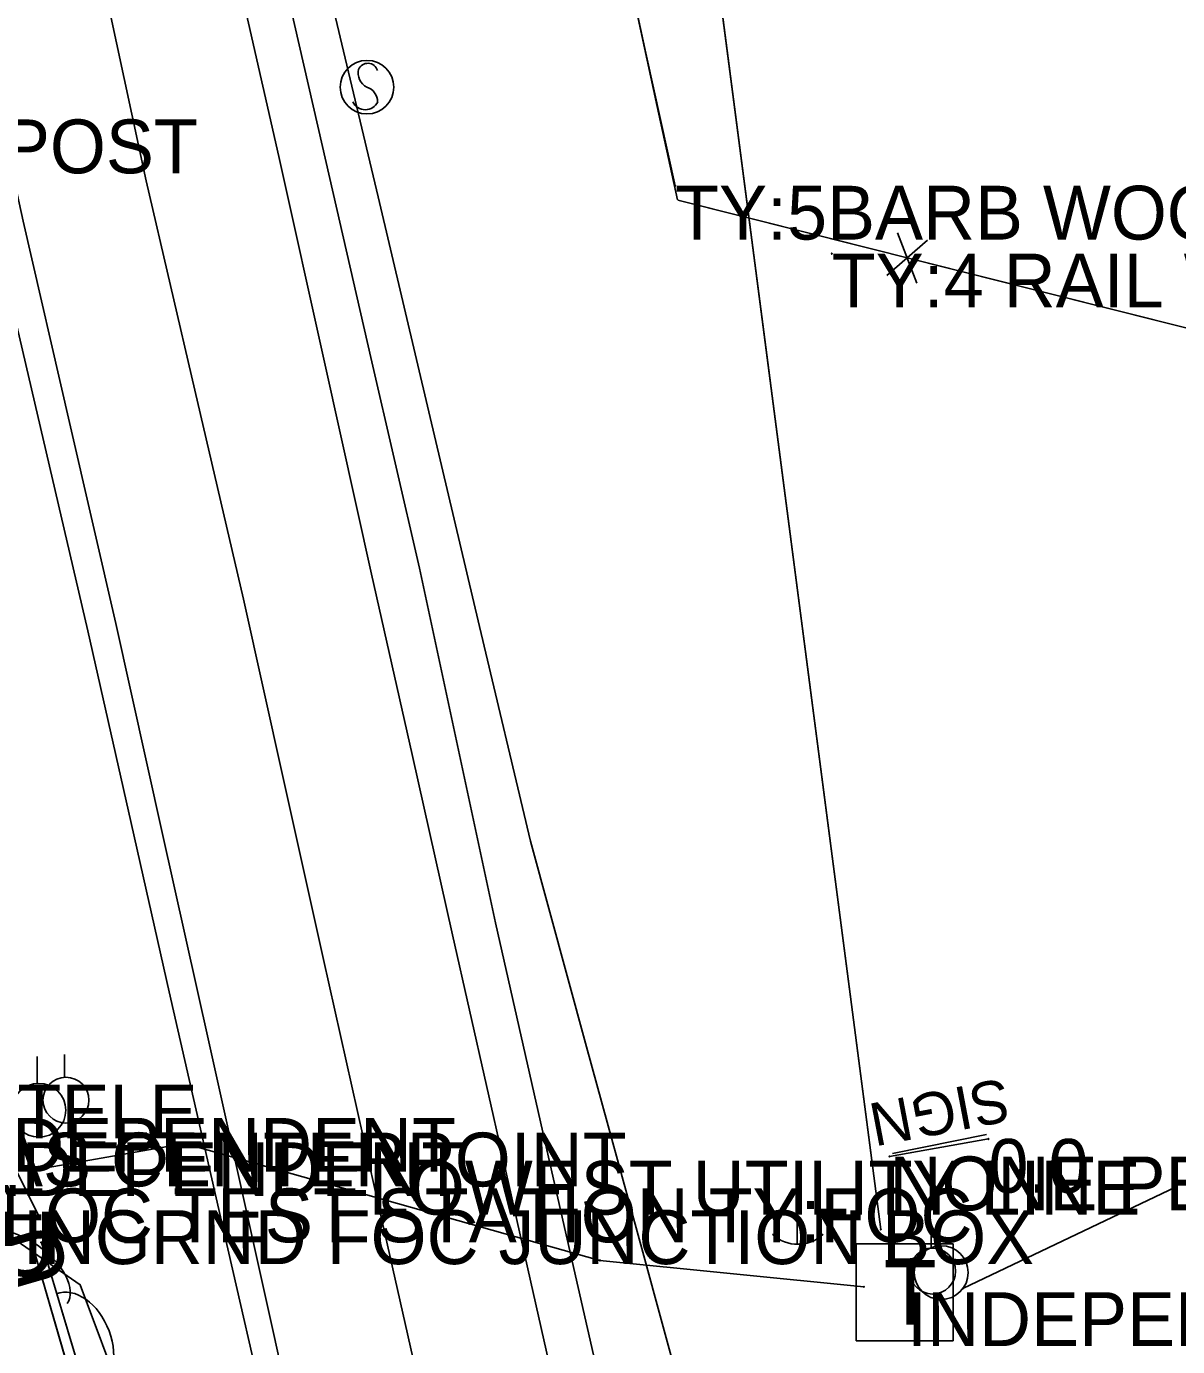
# Model space of a CAD drawing. Extents: x 954793 to 988390, y 1867850 to 1924428.
# Drawn here: x 958122.2 to 958229.2, y 1918320.4 to 1918443.1 of the extents above; entities that cross this region are included whole.
import ezdxf

# ---------------------------------------------------------------- set-up
doc = ezdxf.new("R2010")
doc.units = 0
for name, color, linetype in [('Default', 7, 'Continuous'), ('S_DITCHLINE', 7, 'Continuous'), ('S_EDGE_PAVEMENT', 7, 'Continuous'), ('S_ELECTRIC_UTILITIES_ANNOT', 7, 'Continuous'), ('S_FENCE', 7, 'Continuous'), ('S_FENCE_ANNOT', 7, 'Continuous'), ('S_FIBER_OPTIC_CABLE', 7, 'Continuous'), ('S_GRD_PT_SYM', 7, 'Continuous'), ('S_MISC_STRUCTURES_ANNOT', 7, 'Continuous'), ('S_MSC_PT_SYM', 7, 'Continuous'), ('S_PAVEMENT_CROWN', 7, 'Continuous'), ('S_SHOULDER', 7, 'Continuous'), ('S_SIGN', 7, 'Continuous'), ('S_SIGN_ANNOT', 7, 'Continuous'), ('S_SURVEY_TEXT_ANNOT', 7, 'Continuous'), ('S_TELEPHONE_UTILITIES', 7, 'Continuous'), ('S_TELEPHONE_UTILITIES_ANNOT', 7, 'Continuous'), ('S_TREE', 7, 'Continuous'), ('S_UNDERGROUND_CABLE', 7, 'Continuous'), ('S_UNDERGROUND_CABLE_ANNOT', 7, 'Continuous'), ('S_UTILITY_POLE', 7, 'Continuous'), ('S_UTILITY_POLE_ANNOT', 7, 'Continuous'), ('S_UTL_PT_SYM', 7, 'Continuous')]:
    doc.layers.add(name, color=color, linetype=linetype)

msp = doc.modelspace()

# ---------------------------------------------------------------- linework, layer by layer
at = {"layer": 'S_DITCHLINE'}
msp.add_lwpolyline([(958189.9, 1918290.96), (958184.68, 1918310.06), (958179.47, 1918329.16), (958174.25, 1918348.26), (958169.03, 1918367.35), (958164.31, 1918387.31), (958159.59, 1918407.27), (958154.87, 1918427.23), (958150.15, 1918447.18)], dxfattribs=at)
at = {"layer": 'S_EDGE_PAVEMENT'}
for points in [[(958228.52, 1918049.5), (958226.2, 1918062.19), (958222.16, 1918084.25), (958218.22, 1918103.62), (958214.29, 1918122.99), (958209.92, 1918143.03), (958205.55, 1918163.08), (958201.5, 1918181.6), (958197.45, 1918200.13), (958192.76, 1918220.52), (958188.06, 1918240.9), (958183.53, 1918261.15), (958179, 1918281.4), (958175.12, 1918299.02), (958171.25, 1918316.63), (958166.52, 1918337.65), (958161.79, 1918358.67), (958158.03, 1918375.43), (958154.27, 1918392.19), (958149.96, 1918411.59), (958145.65, 1918430.98), (958141.35, 1918449.96)], [(958204.12, 1918045.78), (958201.75, 1918059.57), (958198.23, 1918080.07), (958194.58, 1918098.44), (958190.94, 1918116.82), (958186.42, 1918137.59), (958181.91, 1918158.36), (958177.62, 1918177.18), (958173.32, 1918196), (958169.18, 1918214.81), (958165.03, 1918233.61), (958160.22, 1918254.81), (958155.41, 1918276.02), (958151.4, 1918293.81), (958147.38, 1918311.6), (958143.25, 1918330.17), (958139.13, 1918348.73), (958134.81, 1918368.16), (958130.5, 1918387.59), (958126.2, 1918406.28), (958121.89, 1918424.97), (958117.66, 1918444.29)]]:
    msp.add_lwpolyline(points, dxfattribs=at)
at = {"layer": 'S_FENCE'}
for p, q in [((958202.15, 1918419.93), (958205.93, 1918423.21)), ((958203.15, 1918423.91), (958204.94, 1918419.23))]:
    msp.add_line(p, q, dxfattribs=at)
for points in [[(958182.47, 1918428.27), (958168.98, 1918489.39), (958149.71, 1918571.03), (958130.27, 1918653.88), (958115.07, 1918722.41), (958097.92, 1918790.7), (958082.23, 1918864.68), (958077.32, 1918888.27), (958072.99, 1918953.38), (958070.84, 1918989.72)], [(958182.47, 1918428.27), (958168.98, 1918489.39), (958149.71, 1918571.03), (958130.27, 1918653.88), (958115.07, 1918722.41), (958097.92, 1918790.7), (958082.23, 1918864.68), (958077.32, 1918888.27), (958072.99, 1918953.38), (958070.84, 1918989.72)], [(958171.54, 1918478.64), (958182.7, 1918426.95)], [(958176.6, 1918455.18), (958180.82, 1918435.64)], [(958180.82, 1918435.64), (958182.7, 1918426.95)], [(958182.71, 1918426.93), (958202.1, 1918422.06)], [(958182.71, 1918426.93), (958351.78, 1918384.44)], [(958205.98, 1918421.08), (958225.38, 1918416.21)], [(958225.38, 1918416.21), (958244.78, 1918411.33)]]:
    msp.add_lwpolyline(points, dxfattribs=at)
at = {"layer": 'S_FIBER_OPTIC_CABLE'}
for p, q in [((958201.58, 1918331.29), (958183.07, 1918473.35)), ((958123.7, 1918336.96), (958136.87, 1918339.28)), ((958136.87, 1918339.28), (958175.48, 1918328.41)), ((958209.2, 1918325.79), (958229.04, 1918335.25)), ((958133.98, 1918295.35), (958123.58, 1918330.08)), ((958175.48, 1918328.41), (958200.01, 1918325.96))]:
    msp.add_line(p, q, dxfattribs=at)
for points in [[(958201.58, 1918331.29), (958183.07, 1918473.35), (958170.95, 1918531.05), (958158.28, 1918600.06), (958146.88, 1918654.12), (958129.44, 1918712.77), (958114.84, 1918782.98), (958129.87, 1918873.36), (958135.75, 1918917.87)], [(958201.58, 1918331.29), (958183.07, 1918473.35), (958170.95, 1918531.05), (958158.28, 1918600.06), (958146.88, 1918654.12), (958129.44, 1918712.77), (958114.84, 1918782.98), (958129.87, 1918873.36), (958135.75, 1918917.87)], [(958123.7, 1918336.96), (958136.87, 1918339.28), (958175.48, 1918328.41), (958200.01, 1918325.96)], [(958123.7, 1918336.96), (958136.87, 1918339.28), (958175.48, 1918328.41), (958200.01, 1918325.96)], [(958209.2, 1918325.79), (958229.04, 1918335.25)], [(958209.2, 1918325.79), (958229.04, 1918335.25)], [(958205.94, 1917480.71), (958203.38, 1917550.07), (958200.02, 1917583.21), (958198.38, 1917591.47), (958198.97, 1917651.75), (958198.79, 1917738.67), (958196.48, 1917839.48), (958194.83, 1917910.84), (958192.88, 1917954.88), (958193.76, 1917995.06), (958189.96, 1918026.92), (958177.77, 1918071.59), (958172.07, 1918106.29), (958160.99, 1918169.38), (958148.26, 1918236.39), (958133.98, 1918295.35), (958123.58, 1918330.08)], [(958205.94, 1917480.71), (958203.38, 1917550.07), (958200.02, 1917583.21), (958198.38, 1917591.47), (958198.97, 1917651.75), (958198.79, 1917738.67), (958196.48, 1917839.48), (958194.83, 1917910.84), (958192.88, 1917954.88), (958193.76, 1917995.06), (958189.96, 1918026.92), (958177.77, 1918071.59), (958172.07, 1918106.29), (958160.99, 1918169.38), (958148.26, 1918236.39), (958133.98, 1918295.35), (958123.58, 1918330.08)]]:
    msp.add_lwpolyline(points, dxfattribs=at)
at = {"layer": 'S_GRD_PT_SYM'}
msp.add_lwpolyline([(958154.01, 1918337.66), (958154.01, 1918337.71), (958154.01, 1918337.66), (958153.96, 1918337.66), (958154.01, 1918337.66), (958154.01, 1918337.61), (958154.01, 1918337.66), (958154.06, 1918337.66)], dxfattribs=at)
at = {"layer": 'S_MSC_PT_SYM'}
for points in [[(958182.47, 1918428.27), (958182.47, 1918428.32), (958182.47, 1918428.27), (958182.42, 1918428.27), (958182.47, 1918428.27), (958182.47, 1918428.22), (958182.47, 1918428.27), (958182.52, 1918428.27)], [(958197.03, 1918421.96), (958197.03, 1918422.01), (958197.03, 1918421.96), (958196.98, 1918421.96), (958197.03, 1918421.96), (958197.03, 1918421.91), (958197.03, 1918421.96), (958197.08, 1918421.96)], [(958211.59, 1918339.69), (958211.59, 1918339.74), (958211.59, 1918339.69), (958211.54, 1918339.69), (958211.59, 1918339.69), (958211.59, 1918339.64), (958211.59, 1918339.69), (958211.64, 1918339.69)], [(958202.4, 1918338.06), (958202.4, 1918338.11), (958202.4, 1918338.06), (958202.35, 1918338.06), (958202.4, 1918338.06), (958202.4, 1918338.01), (958202.4, 1918338.06), (958202.45, 1918338.06)]]:
    msp.add_lwpolyline(points, dxfattribs=at)
for points in [[(958182.47, 1918428.27), (958182.43, 1918428.26), (958182.47, 1918428.27), (958182.48, 1918428.22), (958182.47, 1918428.27), (958182.52, 1918428.28), (958182.47, 1918428.27), (958182.46, 1918428.32)], [(958182.47, 1918428.27), (958182.43, 1918428.26), (958182.47, 1918428.27), (958182.48, 1918428.22), (958182.47, 1918428.27), (958182.52, 1918428.28), (958182.47, 1918428.27), (958182.46, 1918428.32)], [(958197.03, 1918421.96), (958197.03, 1918422.01), (958197.03, 1918421.96), (958196.98, 1918421.96), (958197.03, 1918421.96), (958197.03, 1918421.91), (958197.03, 1918421.96), (958197.08, 1918421.96)], [(958197.03, 1918421.96), (958197.03, 1918422.01), (958197.03, 1918421.96), (958196.98, 1918421.96), (958197.03, 1918421.96), (958197.03, 1918421.91), (958197.03, 1918421.96), (958197.08, 1918421.96)], [(958211.59, 1918339.69), (958211.58, 1918339.74), (958211.59, 1918339.69), (958211.54, 1918339.68), (958211.59, 1918339.69), (958211.59, 1918339.64), (958211.59, 1918339.69), (958211.63, 1918339.7)], [(958211.59, 1918339.69), (958211.58, 1918339.74), (958211.59, 1918339.69), (958211.54, 1918339.68), (958211.59, 1918339.69), (958211.59, 1918339.64), (958211.59, 1918339.69), (958211.63, 1918339.7)], [(958202.4, 1918338.06), (958202.39, 1918338.11), (958202.4, 1918338.06), (958202.35, 1918338.05), (958202.4, 1918338.06), (958202.41, 1918338.01), (958202.4, 1918338.06), (958202.45, 1918338.07)], [(958202.4, 1918338.06), (958202.39, 1918338.11), (958202.4, 1918338.06), (958202.35, 1918338.05), (958202.4, 1918338.06), (958202.41, 1918338.01), (958202.4, 1918338.06), (958202.45, 1918338.07)]]:
    msp.add_lwpolyline(points, close=True, dxfattribs=at)
at = {"layer": 'S_PAVEMENT_CROWN'}
msp.add_lwpolyline([(958206.59, 1918101.46), (958202.72, 1918120.8), (958198.35, 1918140.92), (958193.97, 1918161.05), (958189.64, 1918179.98), (958185.31, 1918198.91), (958181.06, 1918217.31), (958176.81, 1918235.72), (958172.15, 1918257.51), (958167.5, 1918279.3), (958163.4, 1918296.66), (958159.3, 1918314.01), (958154.54, 1918335.18), (958149.79, 1918356.36), (958146.07, 1918373.1), (958142.35, 1918389.85), (958137.84, 1918409.29), (958133.33, 1918428.74), (958129.24, 1918447.79)], dxfattribs=at)
at = {"layer": 'S_SHOULDER'}
for points in [[(958183.44, 1918282.22), (958179.39, 1918299.91), (958175.34, 1918317.6), (958170.56, 1918338.69), (958165.79, 1918359.77), (958162.25, 1918376.25), (958158.72, 1918392.73), (958154.2, 1918412.32), (958149.69, 1918431.92), (958145.38, 1918450.86)], [(958191.82, 1918097.99), (958188.09, 1918116.32), (958186.33, 1918123.18), (958184.2, 1918126.47), (958181.08, 1918140.55), (958177.97, 1918154.63), (958178.65, 1918160.19), (958174.85, 1918177.81), (958171.05, 1918195.43), (958166.62, 1918214.31), (958162.19, 1918233.18), (958157.55, 1918254.31), (958152.9, 1918275.44), (958148.96, 1918293.48), (958145.03, 1918311.51), (958140.24, 1918332.44), (958135.46, 1918353.37), (958131.68, 1918370.14), (958127.9, 1918386.91), (958123.49, 1918405.81), (958119.07, 1918424.7), (958113.72, 1918448.09)]]:
    msp.add_lwpolyline(points, dxfattribs=at)
at = {"layer": 'S_SIGN'}
for p, q in [((958202.67, 1918338.35), (958211.4, 1918340.1)), ((958202.4, 1918338.06), (958211.59, 1918339.69))]:
    msp.add_line(p, q, dxfattribs=at)
msp.add_lwpolyline([(958202.4, 1918338.06), (958211.59, 1918339.69)], dxfattribs=at)
msp.add_lwpolyline([(958202.4, 1918338.06), (958211.59, 1918339.69)], dxfattribs=at)
msp.add_circle((958153.84, 1918437.43), 2.49, dxfattribs=at)
for centre, radius, start, end in [((958153.91, 1918438.7), 0.95, 16.5258, 156.8957), ((958154.52, 1918438.76), 1.5, 167.1196, 241.9813), ((958153.42, 1918436.09), 1.4, 358.6529, 73.7063), ((958153.68, 1918436.61), 1.28, 204.641, 335.359)]:
    msp.add_arc(centre, radius, start, end, dxfattribs=at)
at = {"layer": 'S_TELEPHONE_UTILITIES'}
msp.add_lwpolyline([(958199.3, 1918320.94), (958199.3, 1918329.94), (958208.3, 1918329.94), (958208.3, 1918320.94)], close=True, dxfattribs=at)
at = {"layer": 'S_TREE'}
msp.add_lwpolyline([(958131.74, 1918317.38), (958153.92, 1918195.21), (958152.08, 1918163.79), (958143.17, 1918144.86), (958114.76, 1918136.35), (958085.14, 1918136.27), (958060.6, 1918137.04), (958041.98, 1918138.4), (958033.63, 1918153.15), (958035.99, 1918179.4), (958046.37, 1918197.91), (958068.61, 1918203.79), (958091.04, 1918200.56), (958106.05, 1918203.73), (958114.37, 1918208.84), (958116.73, 1918212.28), (958116.24, 1918234.39), (958105.76, 1918261.2), (958094.46, 1918292.19), (958092.76, 1918311.95), (958099.98, 1918326.23), (958117.77, 1918332.63), (958127.18, 1918326.15), (958135.29, 1918304.46)], dxfattribs=at)
for centre, major_axis, ratio in [((958121.58, 1918327.43), (-4.4, 3.03), 0.540699), ((958126.69, 1918320.67), (-1.73, 4.64), 0.685311)]:
    msp.add_ellipse(centre, major_axis=major_axis, ratio=ratio, start_param=3.141593, end_param=6.283185, dxfattribs=at)
at = {"layer": 'S_UNDERGROUND_CABLE'}
for p, q in [((958119.84, 1918339.62), (958123.33, 1918332.53)), ((958116.32, 1918332.53), (958123.33, 1918332.53)), ((958132.94, 1918294.75), (958122.85, 1918329.5))]:
    msp.add_line(p, q, dxfattribs=at)
msp.add_lwpolyline([(958208.69, 1917589.83), (958199.48, 1917590.98), (958198.24, 1917651.72), (958198.34, 1917738.84), (958195.73, 1917838.96), (958194.03, 1917910.58), (958192.11, 1917954.33), (958193.15, 1917994.97), (958188.69, 1918026.8), (958177.05, 1918071.37), (958171.17, 1918105.05), (958160.27, 1918169.26), (958147.43, 1918235.94), (958132.94, 1918294.75), (958122.85, 1918329.5)], dxfattribs=at)
msp.add_lwpolyline([(958208.69, 1917589.83), (958199.48, 1917590.98), (958198.24, 1917651.72), (958198.34, 1917738.84), (958195.73, 1917838.96), (958194.03, 1917910.58), (958192.11, 1917954.33), (958193.15, 1917994.97), (958188.69, 1918026.8), (958177.05, 1918071.37), (958171.17, 1918105.05), (958160.27, 1918169.26), (958147.43, 1918235.94), (958132.94, 1918294.75), (958122.85, 1918329.5)], dxfattribs=at)
at = {"layer": 'S_UTILITY_POLE'}
for p, q in [((958123.2, 1918344.88), (958123.2, 1918347.36)), ((958125.74, 1918345.44), (958125.74, 1918347.55)), ((958193.82, 1918334.61), (958193.82, 1918329.89)), ((958206.27, 1918329.55), (958206.27, 1918331.66)), ((958207.06, 1918329.79), (958207.06, 1918332.27))]:
    msp.add_line(p, q, dxfattribs=at)
for centre, radius in [((958123.35, 1918342.36), 2.5), ((958125.86, 1918343.3), 2.13), ((958206.4, 1918327.41), 2.13), ((958207.2, 1918327.27), 2.5)]:
    msp.add_circle(centre, radius, dxfattribs=at)
msp.add_arc((958193.88, 1918333.31), 3.41, 226.3972, 313.6028, dxfattribs=at)
at = {"layer": 'S_UTL_PT_SYM'}
for points in [[(958136.87, 1918339.28), (958136.89, 1918339.33), (958136.87, 1918339.28), (958136.82, 1918339.3), (958136.87, 1918339.28), (958136.86, 1918339.24), (958136.87, 1918339.28), (958136.92, 1918339.27)], [(958136.87, 1918339.28), (958136.89, 1918339.33), (958136.87, 1918339.28), (958136.82, 1918339.3), (958136.87, 1918339.28), (958136.86, 1918339.24), (958136.87, 1918339.28), (958136.92, 1918339.27)], [(958154.01, 1918337.66), (958154.01, 1918337.71), (958154.01, 1918337.66), (958153.96, 1918337.66), (958154.01, 1918337.66), (958154.01, 1918337.61), (958154.01, 1918337.66), (958154.06, 1918337.66)], [(958154.01, 1918337.66), (958154.01, 1918337.71), (958154.01, 1918337.66), (958153.96, 1918337.66), (958154.01, 1918337.66), (958154.01, 1918337.61), (958154.01, 1918337.66), (958154.06, 1918337.66)], [(958123.7, 1918336.96), (958123.7, 1918337.01), (958123.7, 1918336.96), (958123.65, 1918336.95), (958123.7, 1918336.96), (958123.71, 1918336.91), (958123.7, 1918336.96), (958123.75, 1918336.97)], [(958123.7, 1918336.96), (958123.7, 1918337.01), (958123.7, 1918336.96), (958123.65, 1918336.95), (958123.7, 1918336.96), (958123.71, 1918336.91), (958123.7, 1918336.96), (958123.75, 1918336.97)], [(958229.04, 1918335.25), (958229.02, 1918335.29), (958229.04, 1918335.25), (958229, 1918335.23), (958229.04, 1918335.25), (958229.06, 1918335.2), (958229.04, 1918335.25), (958229.09, 1918335.27)], [(958229.04, 1918335.25), (958229.02, 1918335.29), (958229.04, 1918335.25), (958229, 1918335.23), (958229.04, 1918335.25), (958229.06, 1918335.2), (958229.04, 1918335.25), (958229.09, 1918335.27)], [(958201.58, 1918331.29), (958201.53, 1918331.28), (958201.58, 1918331.29), (958201.58, 1918331.24), (958201.58, 1918331.29), (958201.63, 1918331.3), (958201.58, 1918331.29), (958201.57, 1918331.34)], [(958201.58, 1918331.29), (958201.53, 1918331.28), (958201.58, 1918331.29), (958201.58, 1918331.24), (958201.58, 1918331.29), (958201.63, 1918331.3), (958201.58, 1918331.29), (958201.57, 1918331.34)], [(958123.58, 1918330.08), (958123.53, 1918330.06), (958123.58, 1918330.08), (958123.59, 1918330.03), (958123.58, 1918330.08), (958123.63, 1918330.09), (958123.58, 1918330.08), (958123.56, 1918330.12)], [(958123.58, 1918330.08), (958123.53, 1918330.06), (958123.58, 1918330.08), (958123.59, 1918330.03), (958123.58, 1918330.08), (958123.63, 1918330.09), (958123.58, 1918330.08), (958123.56, 1918330.12)], [(958175.48, 1918328.41), (958175.49, 1918328.46), (958175.48, 1918328.41), (958175.43, 1918328.42), (958175.48, 1918328.41), (958175.48, 1918328.36), (958175.48, 1918328.41), (958175.53, 1918328.41)], [(958175.48, 1918328.41), (958175.49, 1918328.46), (958175.48, 1918328.41), (958175.43, 1918328.42), (958175.48, 1918328.41), (958175.48, 1918328.36), (958175.48, 1918328.41), (958175.53, 1918328.41)], [(958200.01, 1918325.96), (958200.02, 1918326.01), (958200.01, 1918325.96), (958199.96, 1918325.96), (958200.01, 1918325.96), (958200.01, 1918325.91), (958200.01, 1918325.96), (958200.06, 1918325.95)], [(958200.01, 1918325.96), (958200.02, 1918326.01), (958200.01, 1918325.96), (958199.96, 1918325.96), (958200.01, 1918325.96), (958200.01, 1918325.91), (958200.01, 1918325.96), (958200.06, 1918325.95)], [(958209.2, 1918325.79), (958209.18, 1918325.84), (958209.2, 1918325.79), (958209.15, 1918325.77), (958209.2, 1918325.79), (958209.22, 1918325.75), (958209.2, 1918325.79), (958209.24, 1918325.81)], [(958209.2, 1918325.79), (958209.18, 1918325.84), (958209.2, 1918325.79), (958209.15, 1918325.77), (958209.2, 1918325.79), (958209.22, 1918325.75), (958209.2, 1918325.79), (958209.24, 1918325.81)]]:
    msp.add_lwpolyline(points, close=True, dxfattribs=at)
for points in [[(958136.87, 1918339.28), (958136.87, 1918339.33), (958136.87, 1918339.28), (958136.82, 1918339.28), (958136.87, 1918339.28), (958136.87, 1918339.23), (958136.87, 1918339.28), (958136.92, 1918339.28)], [(958154.01, 1918337.66), (958154.01, 1918337.71), (958154.01, 1918337.66), (958153.96, 1918337.66), (958154.01, 1918337.66), (958154.01, 1918337.61), (958154.01, 1918337.66), (958154.06, 1918337.66)], [(958123.7, 1918336.96), (958123.7, 1918337.01), (958123.7, 1918336.96), (958123.65, 1918336.96), (958123.7, 1918336.96), (958123.7, 1918336.91), (958123.7, 1918336.96), (958123.75, 1918336.96)], [(958229.04, 1918335.25), (958229.04, 1918335.3), (958229.04, 1918335.25), (958228.99, 1918335.25), (958229.04, 1918335.25), (958229.04, 1918335.2), (958229.04, 1918335.25), (958229.09, 1918335.25)], [(958201.58, 1918331.29), (958201.58, 1918331.34), (958201.58, 1918331.29), (958201.53, 1918331.29), (958201.58, 1918331.29), (958201.58, 1918331.24), (958201.58, 1918331.29), (958201.63, 1918331.29)], [(958123.58, 1918330.08), (958123.58, 1918330.13), (958123.58, 1918330.08), (958123.53, 1918330.08), (958123.58, 1918330.08), (958123.58, 1918330.03), (958123.58, 1918330.08), (958123.63, 1918330.08)], [(958175.48, 1918328.41), (958175.48, 1918328.46), (958175.48, 1918328.41), (958175.43, 1918328.41), (958175.48, 1918328.41), (958175.48, 1918328.36), (958175.48, 1918328.41), (958175.53, 1918328.41)], [(958200.01, 1918325.96), (958200.01, 1918326.01), (958200.01, 1918325.96), (958199.96, 1918325.96), (958200.01, 1918325.96), (958200.01, 1918325.91), (958200.01, 1918325.96), (958200.06, 1918325.96)], [(958209.2, 1918325.79), (958209.2, 1918325.84), (958209.2, 1918325.79), (958209.15, 1918325.79), (958209.2, 1918325.79), (958209.2, 1918325.74), (958209.2, 1918325.79), (958209.25, 1918325.79)]]:
    msp.add_lwpolyline(points, dxfattribs=at)

# ---------------------------------------------------------------- texts
at = {"layer": 'Default'}
for rotation, p in [(360, (958119.22, 1918326.95)), (106.1907, (958126.31, 1918326.72))]:
    msp.add_text('U', height=6, rotation=rotation, dxfattribs=at).set_placement(p)
at = {"layer": 'S_ELECTRIC_UTILITIES_ANNOT'}
msp.add_text('LOWEST UTILITY LINE', height=5, dxfattribs=at).set_placement((958154.01, 1918332.66))
at = {"layer": 'S_FENCE_ANNOT'}
msp.add_text('TY:5BARB WOOD/STEEL POST CN:GOO', height=5, dxfattribs=at).set_placement((958182.47, 1918423.27))
at = {"layer": 'S_MISC_STRUCTURES_ANNOT'}
msp.add_text('INGRND FOC JUNCTION BOX', height=5, dxfattribs=at).set_placement((958121.86, 1918328.06))
at = {"layer": 'S_SIGN_ANNOT'}
msp.add_text('SIGN', height=4, rotation=190.7884, dxfattribs=at).set_placement((958213.12, 1918345.36))
for s, p in [('0.0', (958211.59, 1918334.69)), ('NONE PERM.NUM. 0.0 TY:WPM', (958202.4, 1918333.06))]:
    msp.add_text(s, height=5, dxfattribs=at).set_placement(p)
at = {"layer": 'S_SURVEY_TEXT_ANNOT'}
for s, p in [("FE 4' WEB 1BARB MET POST", (958045.82, 1918429.43)), ('TY:4 RAIL WOOD CN:GOOD', (958197.03, 1918416.96))]:
    msp.add_text(s, height=5, dxfattribs=at).set_placement(p)
at = {"layer": 'S_TELEPHONE_UTILITIES'}
msp.add_text('T', height=6, rotation=360, dxfattribs=at).set_placement((958201.87, 1918322.44))
at = {"layer": 'S_TELEPHONE_UTILITIES_ANNOT'}
for p in [(958114.18, 1918336.64), (958115.04, 1918334.38), (958204.03, 1918320.45)]:
    msp.add_text('INDEPENDENT', height=5, dxfattribs=at).set_placement(p)
at = {"layer": 'S_UNDERGROUND_CABLE_ANNOT'}
msp.add_text('TY:TELE', height=5, dxfattribs=at).set_placement((958110.96, 1918339.74))
at = {"layer": 'S_UTILITY_POLE_ANNOT'}
for s, p in [('TY:GAS CENTERPOINT', (958103.67, 1918335.28)), ('FOC TEST STATION TY:FOC', (958119.84, 1918330.09))]:
    msp.add_text(s, height=5, dxfattribs=at).set_placement(p)

doc.saveas('drawing.dxf')
